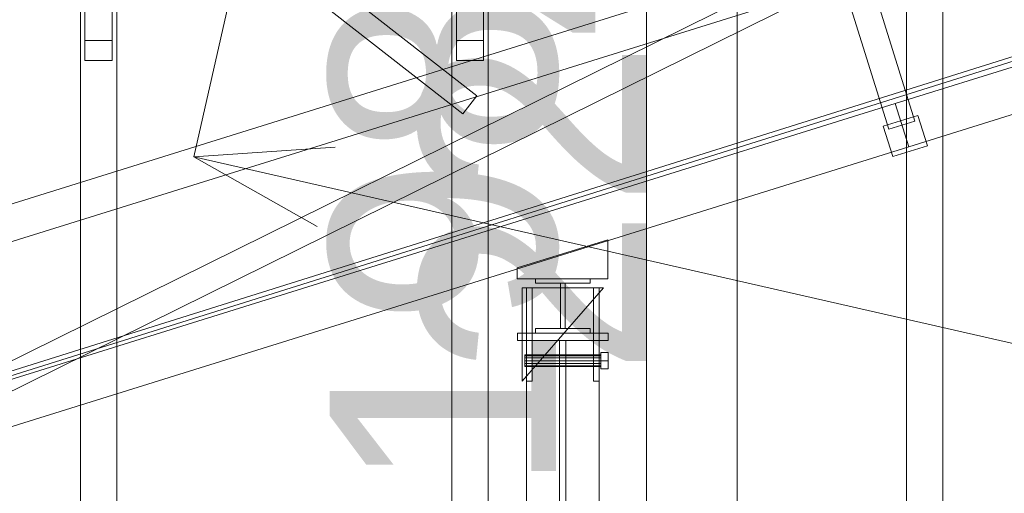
# Model space of a CAD drawing. Header units: millimetres. Extents: x -3490 to 61924, y -72580 to 6847.
# Tile 741 of 1056: x 18428 to 19515, y 991 to 1514. Entities that reach past the tile are written whole.
import ezdxf

# ---------------------------------------------------------------- set-up
doc = ezdxf.new("R2010")
doc.units = ezdxf.units.MM
for name, color, linetype, lineweight in [('COTAS_P', 1, 'Continuous', 0), ('lateral_C02', 7, 'Continuous', 0), ('lateral_C10', 7, 'Continuous', 0), ('lateral_C11', 7, 'Continuous', 0)]:
    doc.layers.add(name, color=color, linetype=linetype, lineweight=lineweight)
doc.dimstyles.new('R19_100', dxfattribs={"dimtxt": 250, "dimasz": 150, "dimexe": 150, "dimexo": 80, "dimgap": 100, "dimtad": 1, "dimtih": 1, "dimtoh": 1, "dimdsep": 46, "dimcen": 0.09, "dimadec": 0, "dimazin": 0, "dimtfac": 1, "dimtdec": 4, "dimtofl": 0, "dimtmove": 0, "dimatfit": 3, "dimfxl": 1, "dimtolj": 1, "dimtzin": 0, "dimarcsym": 0})

# ---------------------------------------------------------------- blocks, each defined once
blk = doc.blocks.new('DIM_R29_4')
at = {"layer": 'COTAS_P'}
for p, q in [((15248.4, 1279.1), (24311.8, 4109.1)), ((24311.8, 4109.1), (24155.2, 4107.3)), ((24311.8, 4109.1), (24182.1, 4021.4)), ((24580.1, 3250), (24311.8, 4109.1)), ((15248.4, 1279.1), (15378.1, 1366.8)), ((15248.4, 1279.1), (15405, 1280.8)), ((15516.6, 420), (15248.4, 1279.1))]:
    blk.add_line(p, q, dxfattribs=at)
blk.add_text('9495 P', height=250, rotation=17.3406, dxfattribs=at).set_placement((19750.3, 2789.5))
blk = doc.blocks.new('DIM_R29_19')
at = {"layer": 'COTAS_P'}
for p, q in [((18820, 2240), (18620, 1362.5)), ((18620, 1362.5), (18776.2, 1373)), ((27700, -707.5), (18620, 1362.5)), ((18620, 1362.5), (18756.2, 1285.3)), ((27900, 170), (27700, -707.5)), ((27700, -707.5), (27563.7, -630.3)), ((27700, -707.5), (27543.7, -718))]:
    blk.add_line(p, q, dxfattribs=at)
blk.add_text('9312.96 P', height=250, rotation=167.1576, dxfattribs=at).set_placement((23137.7, 230))
blk = doc.blocks.new('DIM_R29_21')
at = {"layer": 'COTAS_P'}
for p, q in [((18820, 2240), (19220, 2240)), ((19220, 2240), (19175, 2090)), ((19220, 0), (19220, 2240)), ((19220, 2240), (19265, 2090)), ((19220, 0), (19175, 150)), ((19220, 0), (19265, 150)), ((18820, 0), (19220, 0))]:
    blk.add_line(p, q, dxfattribs=at)
blk.add_text('2240 P', height=250, rotation=90, dxfattribs=at).set_placement((19120, 1120))
blk = doc.blocks.new('DIM_R29_22')
at = {"layer": 'COTAS_P'}
for p, q in [((18720, 1980), (19120, 1980)), ((19120, 1980), (19075, 1830)), ((19120, 0), (19120, 1980)), ((19120, 1980), (19165, 1830)), ((19120, 0), (19075, 150)), ((19120, 0), (19165, 150)), ((18720, 0), (19120, 0))]:
    blk.add_line(p, q, dxfattribs=at)
blk.add_text('1980 P', height=250, rotation=90, dxfattribs=at).set_placement((19020, 990))
blk = doc.blocks.new('DIM_R29_23')
at = {"layer": 'COTAS_P'}
for p, q in [((18720, 1980), (19120, 1980)), ((19120, 1980), (19075, 1830)), ((19120, 0), (19120, 1980)), ((19120, 1980), (19165, 1830)), ((19120, 0), (19075, 150)), ((19120, 0), (19165, 150)), ((18720, 0), (19120, 0))]:
    blk.add_line(p, q, dxfattribs=at)
blk.add_text('1980 P', height=250, rotation=90, dxfattribs=at).set_placement((19020, 990))

msp = doc.modelspace()

# ---------------------------------------------------------------- linework, layer by layer
at = {"layer": 'lateral_C02'}
for p, q in [((15575.415, 232.817), (24634.01, 3078.273)), ((15576.913, 228.047), (24635.508, 3073.503)), ((19394.427, 1421.296), (20539.887, 1778.958)), ((19409.329, 1373.569), (20554.789, 1731.231)), ((18193.828, 1240.226), (19339.287, 1597.888)), ((18249.764, 1053.214), (19338.593, 1592.24)), ((19359.567, 1583.268), (19416.196, 1401.904)), ((18263.073, 1026.328), (19351.903, 1565.354)), ((19387.56, 1392.962), (19330.93, 1574.326)), ((18205.75, 1202.044), (19351.209, 1559.706)), ((18248.967, 1063.635), (19394.427, 1421.296)), ((19394.427, 1421.296), (19409.329, 1373.569)), ((19381.297, 1396.244), (19419.479, 1408.167)), ((19429.911, 1374.757), (19419.479, 1408.167)), ((19381.297, 1396.244), (19391.729, 1362.835)), ((19416.196, 1401.904), (19387.56, 1392.962)), ((18263.87, 1015.907), (19409.329, 1373.569)), ((19391.729, 1362.835), (19429.911, 1374.757)), ((18977.212, 1239.691), (19077.212, 1270.915)), ((19077.212, 1227.691), (19077.212, 1270.915)), ((18977.212, 1239.691), (18977.212, 1227.691)), ((18977.212, 1227.691), (19077.212, 1227.691)), ((18982.51, 1114.691), (19072.51, 1217.691)), ((19072.51, 1217.691), (18982.51, 1217.691)), ((18982.51, 1217.691), (18982.51, 1114.691)), ((18987.51, 1114.691), (18987.51, 1217.691)), ((18987.51, 1217.691), (18993.51, 1217.691)), ((18993.51, 1114.691), (18993.51, 1217.691)), ((18997.51, 1222.691), (18997.51, 1227.691)), ((18997.51, 1227.691), (19057.51, 1227.691)), ((19057.51, 1222.691), (18997.51, 1222.691)), ((19025.01, 1172.691), (19025.01, 1222.691)), ((19025.01, 1222.691), (19030.01, 1222.691)), ((19030.01, 1222.691), (19030.01, 1172.691)), ((19057.51, 1227.691), (19057.51, 1222.691)), ((19061.51, 1114.691), (19061.51, 1217.691)), ((19061.51, 1217.691), (19067.51, 1217.691)), ((19067.51, 1114.691), (19067.51, 1217.691)), ((18977.51, 1167.691), (19077.51, 1167.691)), ((18977.51, 1167.691), (18977.51, 1159.691)), ((18997.51, 1167.691), (18997.51, 1172.691)), ((18997.51, 1172.691), (19057.51, 1172.691)), ((19057.51, 1167.691), (18997.51, 1167.691)), ((19030.01, 1172.691), (19025.01, 1172.691)), ((19057.51, 1172.691), (19057.51, 1167.691)), ((19077.51, 1159.691), (19077.51, 1167.691)), ((18977.51, 1159.691), (19077.51, 1159.691)), ((18987.51, 1159.691), (19067.51, 1159.691)), ((18987.51, 1159.691), (18987.51, 25)), ((19024.01, 1159.691), (19031.01, 1159.691)), ((19024.01, 1159.691), (19024.01, 25)), ((19031.01, 25), (19031.01, 1159.691)), ((19067.51, 25), (19067.51, 1159.691)), ((18985.51, 1142.733), (18985.51, 1143.591)), ((18985.51, 1143.591), (19069.51, 1143.591)), ((18985.51, 1140.391), (18985.51, 1142.733)), ((18985.51, 1142.733), (19069.51, 1142.733)), ((19069.51, 1137.191), (19069.51, 1146.197)), ((19069.51, 1146.197), (19077.51, 1146.197)), ((19069.51, 1142.733), (19069.51, 1143.591)), ((19069.51, 1140.391), (19069.51, 1142.733)), ((19077.51, 1137.191), (19077.51, 1146.197)), ((18985.51, 1137.191), (18985.51, 1140.391)), ((18985.51, 1140.391), (19069.51, 1140.391)), ((18985.51, 1133.991), (18985.51, 1137.191)), ((19069.51, 1137.191), (18985.51, 1137.191)), ((18985.51, 1133.991), (18985.51, 1131.648)), ((18985.51, 1133.991), (19069.51, 1133.991)), ((18985.51, 1131.648), (18985.51, 1130.791)), ((18985.51, 1131.648), (19069.51, 1131.648)), ((18985.51, 1130.791), (19069.51, 1130.791)), ((19069.51, 1137.191), (19069.51, 1140.391)), ((19069.51, 1137.191), (19069.51, 1133.991)), ((19069.51, 1128.184), (19069.51, 1137.191)), ((19077.51, 1137.191), (19069.51, 1137.191)), ((19069.51, 1133.991), (19069.51, 1131.648)), ((19069.51, 1131.648), (19069.51, 1130.791)), ((19077.51, 1137.191), (19077.51, 1128.184)), ((19069.51, 1128.184), (19077.51, 1128.184)), ((18993.51, 1114.691), (18987.51, 1114.691)), ((19067.51, 1114.691), (19061.51, 1114.691))]:
    msp.add_line(p, q, dxfattribs=at)
at = {"layer": 'lateral_C10'}
for p, q in [((19407.068, 1983.085), (19407.068, 12)), ((19447.068, 12), (19447.068, 1973.966))]:
    msp.add_line(p, q, dxfattribs=at)
at = {"layer": 'lateral_C11'}
for p, q in [((18500, 1871.123), (18500, 1491.123)), ((18530, 1491.123), (18530, 1871.123)), ((18910, 1871.123), (18910, 1491.123)), ((18940, 1491.123), (18940, 1871.123)), ((18495, 1860), (18495, 12)), ((18535, 12), (18535, 1860)), ((18905, 1860), (18905, 12)), ((18945, 12), (18945, 1860)), ((18500, 1468.877), (18500, 1848.877)), ((18530, 1468.877), (18530, 1848.877)), ((18910, 1468.877), (18910, 1848.877)), ((18940, 1468.877), (18940, 1848.877)), ((18932.691, 1429.854), (18522.691, 1749.854)), ((18917.309, 1410.146), (18507.309, 1730.146)), ((18500, 1491.123), (18500, 1468.877)), ((18530, 1491.123), (18500, 1491.123)), ((18530, 1468.877), (18530, 1491.123)), ((18910, 1491.123), (18910, 1468.877)), ((18940, 1491.123), (18910, 1491.123)), ((18940, 1468.877), (18940, 1491.123)), ((18500, 1468.877), (18530, 1468.877)), ((18910, 1468.877), (18940, 1468.877)), ((18932.691, 1429.854), (18917.309, 1410.146))]:
    msp.add_line(p, q, dxfattribs=at)

# ---------------------------------------------------------------- dimensions: what is measured, and where the dimension line sits
at = {"layer": 'COTAS_P'}
for p1, p2, distance, picture, middle in [((15516.618, 420), (24580.067, 3250), 900, 'DIM_R29_4', (19780.096, 2694.095)), ((27900, 170), (18820, 2240), 900, 'DIM_R29_19', (23159.956, 327.514)), ((18820, 0), (18820, 2240), -400, 'DIM_R29_21', (19220, 1120)), ((18720, 0), (18720, 1980), -400, 'DIM_R29_22', (19120, 990)), ((18720, 0), (18720, 1980), -400, 'DIM_R29_23', (19120, 990))]:
    dim = msp.add_aligned_dim(p1=p1, p2=p2, distance=distance, text='<> P', dimstyle='R19_100', dxfattribs=at)
    dim.commit()
    dim.dimension.update_dxf_attribs({"geometry": picture, "text_midpoint": middle})

doc.saveas('drawing.dxf')
